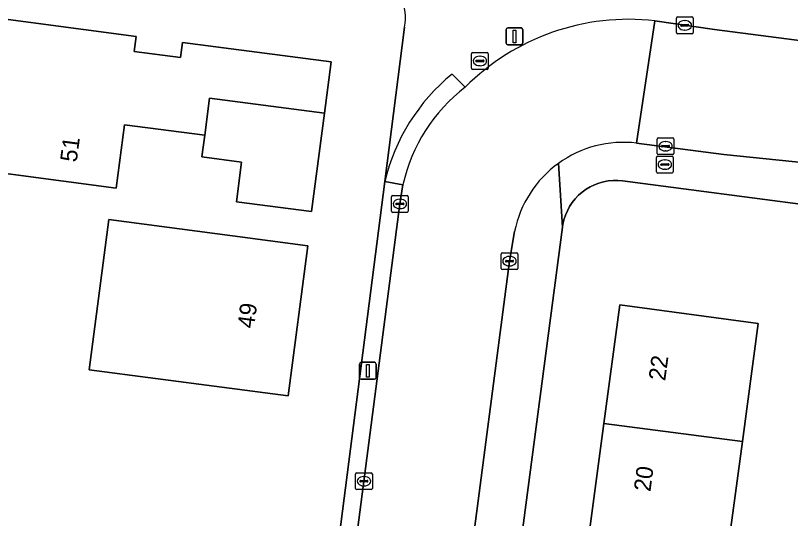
# Model space of a CAD drawing. Extents: x 162184 to 163154, y 385507 to 386516.
# Drawn here: x 162356.78 to 162402.82, y 386298.08 to 386327.96 of the extents above; entities that cross this region are included whole.
import ezdxf

# ---------------------------------------------------------------- set-up
doc = ezdxf.new("R2010")
doc.units = 0
for name, color, linetype in [('IMGEO_Brandkraan', 7, 'Continuous'), ('IMGEO_Erf', 7, 'Continuous'), ('IMGEO_Kolk', 7, 'Continuous'), ('IMGEO_Lichtmast', 7, 'Continuous'), ('IMGEO_Pand', 7, 'Continuous'), ('IMGEO_Pand_nummerreeks', 7, 'Continuous'), ('IMGEO_Rijbaan_lokaal_open', 7, 'Continuous'), ('IMGEO_Rioolput', 7, 'Continuous'), ('IMGEO_Voetpad_open', 7, 'Continuous')]:
    doc.layers.add(name, color=color, linetype=linetype)

msp = doc.modelspace()

# ---------------------------------------------------------------- linework, layer by layer
at = {"layer": 'IMGEO_Brandkraan'}
for p, q in [((162394.851, 386318.679), (162394.851, 386319.531)), ((162394.926, 386319.605), (162395.778, 386319.605)), ((162395.339, 386319.385), (162395.364, 386319.385)), ((162395.852, 386319.531), (162395.852, 386318.679)), ((162395.11, 386319.099), (162395.11, 386319.111)), ((162395.548, 386319.062), (162395.15, 386319.062)), ((162395.153, 386319.148), (162395.551, 386319.148)), ((162395.594, 386319.111), (162395.594, 386319.099)), ((162395.778, 386318.605), (162394.926, 386318.605)), ((162395.362, 386318.825), (162395.337, 386318.825))]:
    msp.add_line(p, q, dxfattribs=at)
for points in [[(162394.851, 386318.679), (162394.851, 386319.531)], [(162394.926, 386319.605), (162395.778, 386319.605)], [(162395.852, 386319.531), (162395.852, 386318.679)], [(162395.778, 386318.605), (162394.926, 386318.605)]]:
    msp.add_lwpolyline(points, dxfattribs=at)
for centre, radius, start, end in [((162394.928, 386319.529), 0.0765, 91.552, 178.448), ((162394.928, 386319.529), 0.0765, 91.552, 178.448), ((162395.776, 386319.529), 0.0765, 1.552, 88.448), ((162395.776, 386319.529), 0.0765, 1.552, 88.448), ((162395.15, 386319.108), 0.0403, 85.8775, 175.7526), ((162395.147, 386319.098), 0.0366, 178.938, 274.7102), ((162395.551, 386319.105), 0.043, 264.8664, 352.4533), ((162395.555, 386319.11), 0.0386, 1.7309, 96.639), ((162394.928, 386318.681), 0.0765, 181.552, 268.448), ((162394.928, 386318.681), 0.0765, 181.552, 268.448), ((162395.776, 386318.681), 0.0765, 271.552, 358.448), ((162395.776, 386318.681), 0.0765, 271.552, 358.448)]:
    msp.add_arc(centre, radius, start, end, dxfattribs=at)
for centre, major_axis, ratio, start_param, end_param in [((162395.338, 386319.105), (-0.387, 0.002), 0.722429, 4.712389, 7.853982), ((162395.363, 386319.105), (-0.39, 0.002), 0.717154, 1.570796, 4.712389)]:
    msp.add_ellipse(centre, major_axis=major_axis, ratio=ratio, start_param=start_param, end_param=end_param, dxfattribs=at)
at = {"layer": 'IMGEO_Erf'}
for points in [[(162351.713, 386328.332), (162363.95, 386326.709), (162363.832, 386325.817), (162366.573, 386325.47), (162366.69, 386326.363), (162375.526, 386325.207), (162375.128, 386322.164), (162374.363, 386316.31), (162369.903, 386316.893), (162370.212, 386319.254), (162367.854, 386319.563), (162368.022, 386320.846), (162363.254, 386321.469), (162362.755, 386317.709), (162350.519, 386319.333)], [(162378.714, 386318.092), (162379.888, 386327.273)], [(162367.319, 386229.773), (162370.111, 386251.594), (162371.03, 386258.537), (162374.369, 386284.313), (162375.27, 386291.27), (162378.714, 386318.092)], [(162411.863, 386315.638), (162392.843, 386318.138), (162392.559, 386318.162), (162392.275, 386318.161), (162391.991, 386318.135), (162391.711, 386318.083), (162391.437, 386318.007), (162391.171, 386317.906), (162390.915, 386317.782), (162390.671, 386317.635), (162390.441, 386317.468), (162390.227, 386317.28), (162390.03, 386317.074), (162389.853, 386316.852), (162389.696, 386316.614), (162389.561, 386316.363), (162389.449, 386316.102), (162389.361, 386315.831), (162389.298, 386315.554), (162389.272, 386315.389), (162385.064, 386283.402), (162384.389, 386283.49), (162383.167, 386273.781)]]:
    msp.add_lwpolyline(points, dxfattribs=at)
for points in [[(162361.15, 386306.922), (162362.317, 386315.834), (162369.676, 386314.871), (162374.136, 386314.287), (162372.969, 386305.375)], [(162399.957, 386302.646), (162399.122, 386296.383), (162398.295, 386290.184), (162397.417, 386283.602), (162396.538, 386277.008), (162398.472, 386276.749), (162398.04, 386273.507), (162391.051, 386274.437), (162391.447, 386277.409), (162388.275, 386277.832), (162389.188, 386284.678), (162390.069, 386291.279), (162390.896, 386297.478), (162391.728, 386303.721), (162392.669, 386310.772), (162400.894, 386309.674)]]:
    msp.add_lwpolyline(points, close=True, dxfattribs=at)
msp.add_arc((162377.603, 386327.803), 2.346, 346.9452, 73.1741, dxfattribs=at)
at = {"layer": 'IMGEO_Kolk'}
for p, q in [((162396.037, 386326.951), (162396.037, 386327.803)), ((162396.112, 386327.877), (162396.964, 386327.877)), ((162396.525, 386327.657), (162396.55, 386327.657)), ((162397.038, 386327.803), (162397.038, 386326.951)), ((162396.296, 386327.371), (162396.296, 386327.383)), ((162396.734, 386327.334), (162396.336, 386327.334)), ((162396.339, 386327.42), (162396.737, 386327.42)), ((162396.78, 386327.383), (162396.78, 386327.371)), ((162396.964, 386326.877), (162396.112, 386326.877)), ((162396.548, 386327.097), (162396.523, 386327.097)), ((162394.967, 386320.696), (162395.819, 386320.696)), ((162394.892, 386319.77), (162394.892, 386320.622)), ((162395.194, 386320.239), (162395.592, 386320.239)), ((162395.38, 386320.476), (162395.405, 386320.476)), ((162395.893, 386320.622), (162395.893, 386319.77)), ((162395.151, 386320.19), (162395.151, 386320.202)), ((162395.589, 386320.153), (162395.191, 386320.153)), ((162395.403, 386319.916), (162395.378, 386319.916)), ((162395.635, 386320.202), (162395.635, 386320.19)), ((162395.819, 386319.696), (162394.967, 386319.696)), ((162379.111, 386316.342), (162379.111, 386317.194)), ((162379.186, 386317.268), (162380.038, 386317.268)), ((162379.599, 386317.048), (162379.624, 386317.048)), ((162380.112, 386317.194), (162380.112, 386316.342)), ((162379.37, 386316.762), (162379.37, 386316.774)), ((162379.808, 386316.725), (162379.41, 386316.725)), ((162379.413, 386316.811), (162379.811, 386316.811)), ((162379.854, 386316.774), (162379.854, 386316.762)), ((162380.038, 386316.268), (162379.186, 386316.268)), ((162379.622, 386316.488), (162379.597, 386316.488)), ((162385.624, 386312.94), (162385.624, 386313.792)), ((162385.699, 386313.866), (162386.551, 386313.866)), ((162386.625, 386313.792), (162386.625, 386312.94)), ((162385.883, 386313.36), (162385.883, 386313.372)), ((162386.321, 386313.323), (162385.923, 386313.323)), ((162385.926, 386313.409), (162386.324, 386313.409)), ((162386.112, 386313.646), (162386.137, 386313.646)), ((162386.367, 386313.372), (162386.367, 386313.36)), ((162386.551, 386312.866), (162385.699, 386312.866)), ((162386.135, 386313.086), (162386.11, 386313.086)), ((162376.976, 386299.869), (162376.976, 386300.721)), ((162377.051, 386300.795), (162377.903, 386300.795)), ((162377.464, 386300.575), (162377.489, 386300.575)), ((162377.977, 386300.721), (162377.977, 386299.869)), ((162377.235, 386300.289), (162377.235, 386300.301)), ((162377.673, 386300.252), (162377.275, 386300.252)), ((162377.278, 386300.338), (162377.676, 386300.338)), ((162377.487, 386300.015), (162377.462, 386300.015)), ((162377.719, 386300.301), (162377.719, 386300.289)), ((162377.903, 386299.795), (162377.051, 386299.795))]:
    msp.add_line(p, q, dxfattribs=at)
for points in [[(162396.037, 386326.951), (162396.037, 386327.803)], [(162396.112, 386327.877), (162396.964, 386327.877)], [(162397.038, 386327.803), (162397.038, 386326.951)], [(162396.964, 386326.877), (162396.112, 386326.877)], [(162394.967, 386320.696), (162395.819, 386320.696)], [(162394.892, 386319.77), (162394.892, 386320.622)], [(162395.893, 386320.622), (162395.893, 386319.77)], [(162395.819, 386319.696), (162394.967, 386319.696)], [(162379.111, 386316.342), (162379.111, 386317.194)], [(162379.186, 386317.268), (162380.038, 386317.268)], [(162380.112, 386317.194), (162380.112, 386316.342)], [(162380.038, 386316.268), (162379.186, 386316.268)], [(162385.624, 386312.94), (162385.624, 386313.792)], [(162385.699, 386313.866), (162386.551, 386313.866)], [(162386.625, 386313.792), (162386.625, 386312.94)], [(162386.551, 386312.866), (162385.699, 386312.866)], [(162376.976, 386299.869), (162376.976, 386300.721)], [(162377.051, 386300.795), (162377.903, 386300.795)], [(162377.977, 386300.721), (162377.977, 386299.869)], [(162377.903, 386299.795), (162377.051, 386299.795)]]:
    msp.add_lwpolyline(points, dxfattribs=at)
for centre, radius, start, end in [((162396.114, 386327.801), 0.0765, 91.552, 178.448), ((162396.114, 386327.801), 0.0765, 91.552, 178.448), ((162396.962, 386327.801), 0.0765, 1.552, 88.448), ((162396.962, 386327.801), 0.0765, 1.552, 88.448), ((162396.336, 386327.38), 0.0403, 85.8775, 175.7526), ((162396.333, 386327.37), 0.0366, 178.938, 274.7102), ((162396.737, 386327.377), 0.043, 264.8664, 352.4533), ((162396.741, 386327.382), 0.0386, 1.7309, 96.639), ((162396.114, 386326.953), 0.0765, 181.552, 268.448), ((162396.114, 386326.953), 0.0765, 181.552, 268.448), ((162396.962, 386326.953), 0.0765, 271.552, 358.448), ((162396.962, 386326.953), 0.0765, 271.552, 358.448), ((162394.969, 386320.62), 0.0765, 91.552, 178.448), ((162394.969, 386320.62), 0.0765, 91.552, 178.448), ((162395.817, 386320.62), 0.0765, 1.552, 88.448), ((162395.817, 386320.62), 0.0765, 1.552, 88.448), ((162395.191, 386320.199), 0.0403, 85.8775, 175.7526), ((162395.596, 386320.201), 0.0386, 1.7309, 96.639), ((162394.969, 386319.772), 0.0765, 181.552, 268.448), ((162394.969, 386319.772), 0.0765, 181.552, 268.448), ((162395.188, 386320.189), 0.0366, 178.938, 274.7102), ((162395.592, 386320.196), 0.043, 264.8664, 352.4533), ((162395.817, 386319.772), 0.0765, 271.552, 358.448), ((162395.817, 386319.772), 0.0765, 271.552, 358.448), ((162379.188, 386317.192), 0.0765, 91.552, 178.448), ((162379.188, 386317.192), 0.0765, 91.552, 178.448), ((162380.036, 386317.192), 0.0765, 1.552, 88.448), ((162380.036, 386317.192), 0.0765, 1.552, 88.448), ((162379.41, 386316.771), 0.0403, 85.8775, 175.7526), ((162379.407, 386316.761), 0.0366, 178.938, 274.7102), ((162379.811, 386316.768), 0.043, 264.8664, 352.4533), ((162379.815, 386316.773), 0.0386, 1.7309, 96.639), ((162379.188, 386316.344), 0.0765, 181.552, 268.448), ((162379.188, 386316.344), 0.0765, 181.552, 268.448), ((162380.036, 386316.344), 0.0765, 271.552, 358.448), ((162380.036, 386316.344), 0.0765, 271.552, 358.448), ((162385.701, 386313.79), 0.0765, 91.552, 178.448), ((162385.701, 386313.79), 0.0765, 91.552, 178.448), ((162386.549, 386313.79), 0.0765, 1.552, 88.448), ((162386.549, 386313.79), 0.0765, 1.552, 88.448), ((162385.923, 386313.369), 0.0403, 85.8775, 175.7526), ((162385.92, 386313.359), 0.0366, 178.938, 274.7102), ((162386.324, 386313.366), 0.043, 264.8664, 352.4533), ((162386.328, 386313.371), 0.0386, 1.7309, 96.639), ((162385.701, 386312.942), 0.0765, 181.552, 268.448), ((162385.701, 386312.942), 0.0765, 181.552, 268.448), ((162386.549, 386312.942), 0.0765, 271.552, 358.448), ((162386.549, 386312.942), 0.0765, 271.552, 358.448), ((162377.053, 386300.719), 0.0765, 91.552, 178.448), ((162377.053, 386300.719), 0.0765, 91.552, 178.448), ((162377.901, 386300.719), 0.0765, 1.552, 88.448), ((162377.901, 386300.719), 0.0765, 1.552, 88.448), ((162377.275, 386300.298), 0.0403, 85.8775, 175.7526), ((162377.272, 386300.288), 0.0366, 178.938, 274.7102), ((162377.676, 386300.295), 0.043, 264.8664, 352.4533), ((162377.68, 386300.3), 0.0386, 1.7309, 96.639), ((162377.053, 386299.871), 0.0765, 181.552, 268.448), ((162377.053, 386299.871), 0.0765, 181.552, 268.448), ((162377.901, 386299.871), 0.0765, 271.552, 358.448), ((162377.901, 386299.871), 0.0765, 271.552, 358.448)]:
    msp.add_arc(centre, radius, start, end, dxfattribs=at)
for centre, major_axis, ratio, start_param, end_param in [((162396.524, 386327.377), (-0.387, 0.002), 0.722429, 4.712389, 7.853982), ((162396.549, 386327.377), (-0.39, 0.002), 0.717154, 1.570796, 4.712389), ((162395.379, 386320.196), (-0.387, 0.002), 0.722429, 4.712389, 7.853982), ((162395.404, 386320.196), (-0.39, 0.002), 0.717154, 1.570796, 4.712389), ((162379.598, 386316.768), (-0.387, 0.002), 0.722429, 4.712389, 7.853982), ((162379.623, 386316.768), (-0.39, 0.002), 0.717154, 1.570796, 4.712389), ((162386.111, 386313.366), (-0.387, 0.002), 0.722429, 4.712389, 7.853982), ((162386.136, 386313.366), (-0.39, 0.002), 0.717154, 1.570796, 4.712389), ((162377.463, 386300.295), (-0.387, 0.002), 0.722429, 4.712389, 7.853982), ((162377.488, 386300.295), (-0.39, 0.002), 0.717154, 1.570796, 4.712389)]:
    msp.add_ellipse(centre, major_axis=major_axis, ratio=ratio, start_param=start_param, end_param=end_param, dxfattribs=at)
at = {"layer": 'IMGEO_Lichtmast'}
for p, q in [((162386.024, 386327.221), (162386.814, 386327.221)), ((162386.814, 386327.221), (162386.024, 386327.221)), ((162385.924, 386326.321), (162385.924, 386327.121)), ((162385.924, 386327.121), (162385.924, 386326.321)), ((162386.914, 386327.121), (162386.914, 386326.321)), ((162386.914, 386326.321), (162386.914, 386327.121)), ((162386.814, 386326.221), (162386.024, 386326.221)), ((162386.024, 386326.221), (162386.814, 386326.221)), ((162377.31, 386307.358), (162378.1, 386307.358)), ((162378.1, 386307.358), (162377.31, 386307.358)), ((162377.21, 386306.458), (162377.21, 386307.258)), ((162377.21, 386307.258), (162377.21, 386306.458)), ((162378.2, 386307.258), (162378.2, 386306.458)), ((162378.2, 386306.458), (162378.2, 386307.258)), ((162378.1, 386306.358), (162377.31, 386306.358)), ((162377.31, 386306.358), (162378.1, 386306.358))]:
    msp.add_line(p, q, dxfattribs=at)
for points in [[(162386.344, 386327.096), (162386.494, 386327.096), (162386.494, 386326.346), (162386.344, 386326.346), (162386.344, 386327.096)], [(162377.63, 386307.233), (162377.78, 386307.233), (162377.78, 386306.483), (162377.63, 386306.483), (162377.63, 386307.233)]]:
    msp.add_lwpolyline(points, dxfattribs=at)
for centre, start, end in [((162386.024, 386327.121), 90, 180), ((162386.024, 386327.121), 90, 180), ((162386.814, 386327.121), 0, 90), ((162386.814, 386327.121), 360, 90), ((162386.024, 386326.321), 180, 270), ((162386.024, 386326.321), 180, 270), ((162386.814, 386326.321), 270, 0), ((162386.814, 386326.321), 270, 0), ((162377.31, 386307.258), 90, 180), ((162377.31, 386307.258), 90, 180), ((162378.1, 386307.258), 0, 90), ((162378.1, 386307.258), 360, 90), ((162377.31, 386306.458), 180, 270), ((162377.31, 386306.458), 180, 270), ((162378.1, 386306.458), 270, 0), ((162378.1, 386306.458), 270, 0)]:
    msp.add_arc(centre, 0.1, start, end, dxfattribs=at)
at = {"layer": 'IMGEO_Pand'}
for points in [[(162350.519, 386319.333), (162362.755, 386317.709), (162363.254, 386321.469), (162368.022, 386320.846), (162368.303, 386323.043), (162375.128, 386322.164), (162375.526, 386325.207), (162366.69, 386326.363), (162366.573, 386325.47), (162363.832, 386325.817), (162363.95, 386326.709), (162351.713, 386328.332)], [(162368.303, 386323.043), (162368.022, 386320.846), (162367.854, 386319.563), (162370.212, 386319.254), (162369.903, 386316.893), (162374.363, 386316.31), (162375.128, 386322.164)], [(162362.317, 386315.834), (162361.15, 386306.922), (162372.969, 386305.375), (162374.136, 386314.287), (162369.676, 386314.871)], [(162399.957, 386302.646), (162400.894, 386309.674), (162392.669, 386310.772), (162391.728, 386303.721)], [(162391.728, 386303.721), (162390.896, 386297.478), (162399.122, 386296.383), (162399.957, 386302.646)]]:
    msp.add_lwpolyline(points, close=True, dxfattribs=at)
at = {"layer": 'IMGEO_Rijbaan_lokaal_open'}
for points in [[(162393.671, 386320.383), (162394.765, 386327.647)], [(162551.376, 386307.147), (162505.895, 386313.114), (162500, 386313.887), (162499.627, 386313.936), (162430.717, 386322.917), (162424.113, 386323.778), (162398.306, 386327.127), (162394.765, 386327.647), (162393.671, 386320.383), (162398.862, 386319.696), (162408.726, 386318.7), (162412.877, 386318.155), (162452.611, 386312.938), (162459.282, 386312.062), (162497.379, 386307.06), (162500, 386306.716), (162504.735, 386306.098), (162543.961, 386301.114), (162549.973, 386300.35)], [(162379.793, 386317.9), (162379.612, 386316.768), (162376.278, 386291.138), (162375.38, 386284.163), (162372.063, 386258.412), (162371.12, 386251.415), (162367.693, 386224.969), (162366.839, 386218.083), (162365.688, 386209.063), (162370.536, 386208.433), (162370.766, 386209.623), (162376.791, 386256.355)], [(162383.65, 386294.444), (162386.125, 386313.366), (162386.424, 386315.134)]]:
    msp.add_lwpolyline(points, dxfattribs=at)
for centre, radius, start, end in [((162393.217, 386313.993), 13.742, 83.5336, 135.0447), ((162389.59, 386315.733), 10.034, 127.4199, 167.5279), ((162392.902, 386313.821), 6.607, 83.3131, 125.9287), ((162392.903, 386313.816), 6.612, 125.9111, 168.5024)]:
    msp.add_arc(centre, radius, start, end, dxfattribs=at)
at = {"layer": 'IMGEO_Rioolput'}
for p, q in [((162383.939, 386325.761), (162384.791, 386325.761)), ((162383.864, 386324.835), (162383.864, 386325.687)), ((162384.166, 386325.304), (162384.564, 386325.304)), ((162384.352, 386325.541), (162384.377, 386325.541)), ((162384.865, 386325.687), (162384.865, 386324.835)), ((162384.123, 386325.255), (162384.123, 386325.267)), ((162384.561, 386325.218), (162384.163, 386325.218)), ((162384.375, 386324.981), (162384.35, 386324.981)), ((162384.607, 386325.267), (162384.607, 386325.255)), ((162384.791, 386324.761), (162383.939, 386324.761))]:
    msp.add_line(p, q, dxfattribs=at)
for points in [[(162383.939, 386325.761), (162384.791, 386325.761)], [(162383.864, 386324.835), (162383.864, 386325.687)], [(162384.865, 386325.687), (162384.865, 386324.835)], [(162384.791, 386324.761), (162383.939, 386324.761)]]:
    msp.add_lwpolyline(points, dxfattribs=at)
for centre, radius, start, end in [((162383.941, 386325.685), 0.0765, 91.552, 178.448), ((162383.941, 386325.685), 0.0765, 91.552, 178.448), ((162384.789, 386325.685), 0.0765, 1.552, 88.448), ((162384.789, 386325.685), 0.0765, 1.552, 88.448), ((162384.163, 386325.264), 0.0403, 85.8775, 175.7526), ((162384.568, 386325.266), 0.0386, 1.7309, 96.639), ((162383.941, 386324.837), 0.0765, 181.552, 268.448), ((162383.941, 386324.837), 0.0765, 181.552, 268.448), ((162384.16, 386325.254), 0.0366, 178.938, 274.7102), ((162384.564, 386325.261), 0.043, 264.8664, 352.4533), ((162384.789, 386324.837), 0.0765, 271.552, 358.448), ((162384.789, 386324.837), 0.0765, 271.552, 358.448)]:
    msp.add_arc(centre, radius, start, end, dxfattribs=at)
for centre, major_axis, ratio, start_param, end_param in [((162384.351, 386325.261), (-0.387, 0.002), 0.722429, 4.712389, 7.853982), ((162384.376, 386325.261), (-0.39, 0.002), 0.717154, 1.570796, 4.712389)]:
    msp.add_ellipse(centre, major_axis=major_axis, ratio=ratio, start_param=start_param, end_param=end_param, dxfattribs=at)
at = {"layer": 'IMGEO_Voetpad_open'}
for points in [[(162394.765, 386327.647), (162398.306, 386327.127), (162424.113, 386323.778), (162424.569, 386327.27)], [(162379.888, 386327.273), (162378.714, 386318.092)], [(162383.493, 386323.702), (162382.72, 386324.485)], [(162382.72, 386324.485), (162383.493, 386323.702)], [(162412.877, 386318.155), (162412.805, 386317.651), (162408.654, 386318.198), (162408.726, 386318.7), (162398.862, 386319.696), (162393.671, 386320.383)], [(162385.064, 386283.402), (162389.272, 386315.389), (162389.025, 386319.171)], [(162389.025, 386319.171), (162389.272, 386315.389), (162389.298, 386315.554), (162389.361, 386315.831), (162389.449, 386316.102), (162389.561, 386316.363), (162389.696, 386316.614), (162389.853, 386316.852), (162390.03, 386317.074), (162390.227, 386317.28), (162390.441, 386317.468), (162390.671, 386317.635), (162390.915, 386317.782), (162391.171, 386317.906), (162391.437, 386318.007), (162391.711, 386318.083), (162391.991, 386318.135), (162392.275, 386318.161), (162392.559, 386318.162), (162392.843, 386318.138), (162411.863, 386315.638), (162413.185, 386315.464), (162500, 386304.056)], [(162378.714, 386318.092), (162379.793, 386317.9)], [(162386.424, 386315.134), (162386.125, 386313.366), (162383.65, 386294.444), (162380.866, 386272.311)]]:
    msp.add_lwpolyline(points, dxfattribs=at)
msp.add_lwpolyline([(162379.793, 386317.9), (162378.714, 386318.092), (162375.27, 386291.27), (162376.278, 386291.138), (162379.612, 386316.768)], close=True, dxfattribs=at)
for centre, radius, start, end in [((162377.603, 386327.803), 2.346, 346.9452, 73.1741), ((162393.217, 386313.993), 13.742, 83.5336, 135.0447), ((162390.167, 386315.367), 11.773, 129.2403, 166.6153), ((162390.167, 386315.367), 11.773, 129.2403, 166.6153), ((162389.59, 386315.733), 10.034, 127.4199, 167.5279), ((162392.902, 386313.821), 6.607, 83.3131, 125.9287), ((162392.903, 386313.816), 6.612, 125.9111, 168.5024)]:
    msp.add_arc(centre, radius, start, end, dxfattribs=at)

# ---------------------------------------------------------------- texts
at = {"layer": 'IMGEO_Pand_nummerreeks'}
for s, rotation, p in [('51', 82.4403, (162360.413, 386319.214)), ('49', 82.5397, (162370.946, 386309.339)), ('22', 82.4019, (162395.371, 386306.223)), ('20', 82.4019, (162394.493, 386299.641))]:
    msp.add_text(s, height=1, rotation=rotation, dxfattribs=at).set_placement(p)

doc.saveas('drawing.dxf')
